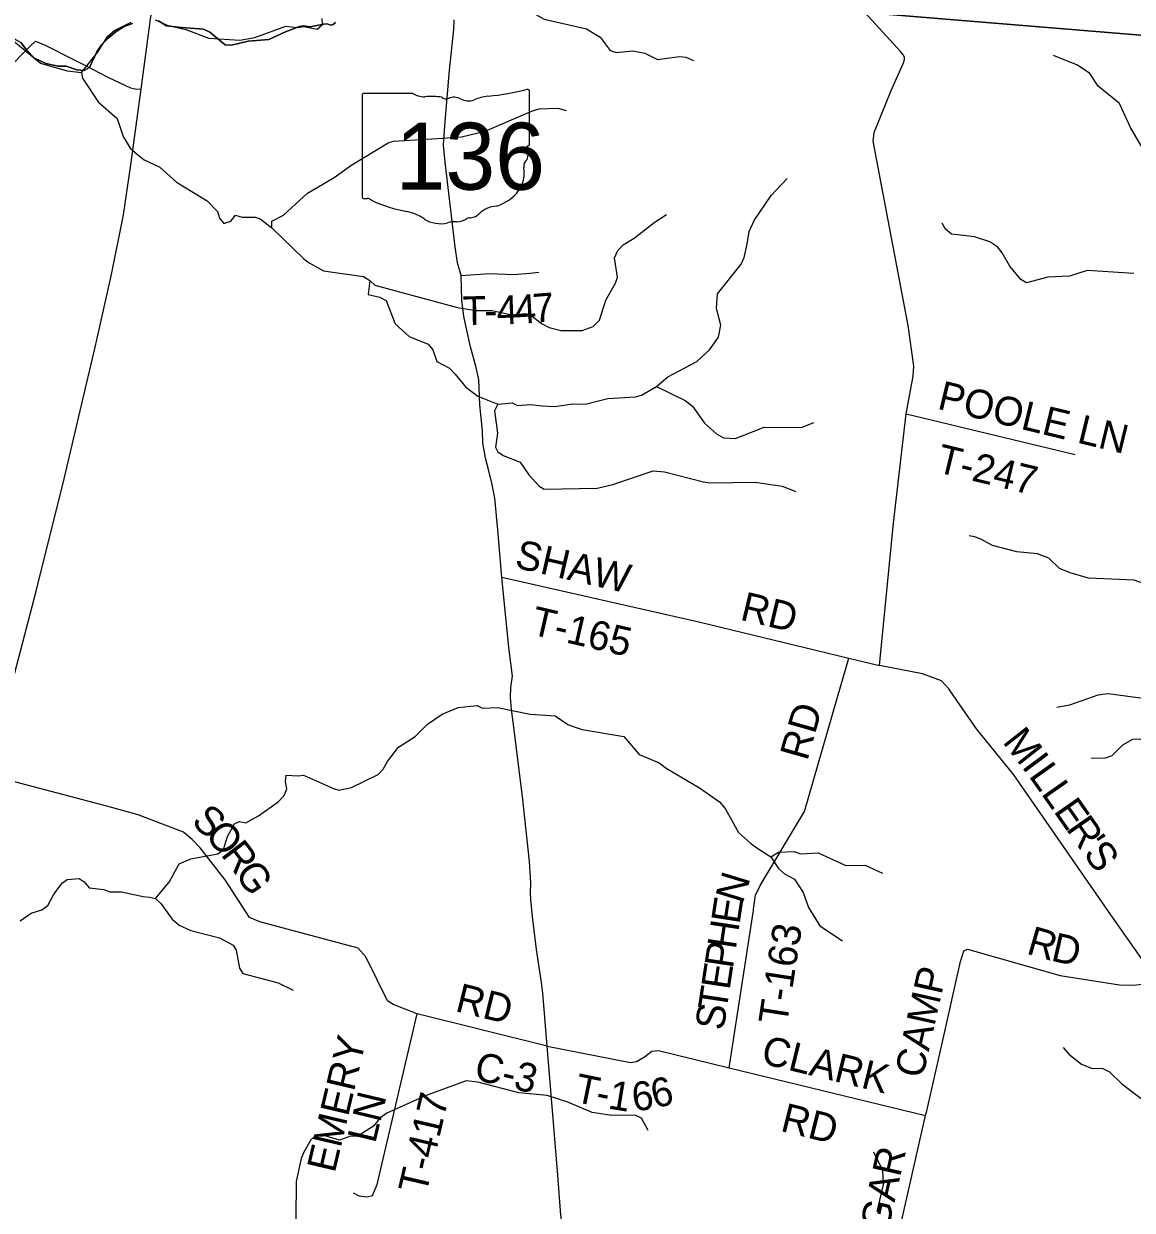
# Model space of a CAD drawing. Extents: x 1525783 to 1900577, y 218250 to 627376.
# Drawn here: x 1633247 to 1644767, y 393508 to 405833 of the extents above; entities that cross this region are included whole.
import ezdxf

# ---------------------------------------------------------------- set-up
doc = ezdxf.new("R2010")
doc.units = 0
for name, color, linetype in [('GM_X_County_Road', 7, 'Continuous'), ('GM_X_County_Road_Text', 7, 'Continuous'), ('GM_X_Minor_River', 7, 'Continuous'), ('GM_X_State_Location', 7, 'Continuous'), ('GM_X_State_Route', 7, 'Continuous'), ('GM_X_State_Shield', 7, 'Continuous'), ('GM_X_Township', 7, 'Continuous'), ('GM_X_Township_Road', 7, 'Continuous'), ('GM_X_Township_Road_Text', 7, 'Continuous'), ('GM_X_US_Route', 7, 'Continuous')]:
    doc.layers.add(name, color=color, linetype=linetype)

msp = doc.modelspace()

# ---------------------------------------------------------------- linework, layer by layer
at = {"layer": 'GM_X_County_Road'}
for points in [[(1644878, 396100), (1644544, 396575), (1643536, 398031), (1643148, 398510), (1642942, 398804), (1642862, 398924), (1642783, 399006), (1642588, 399080), (1642139, 399165), (1642284, 400646), (1642416, 401782), (1642488, 402172), (1642496, 402276), (1642438, 402700), (1642073, 404612), (1642084, 404704), (1642260, 405141), (1642388, 405427), (1642398, 405460), (1642400, 405485), (1642386, 405510), (1642358, 405545), (1641988, 405951), (1641826, 406123)], [(1633109, 405393), (1633277, 405562), (1633306, 405592), (1633371, 405651), (1633478, 405607), (1633766, 405461), (1633932, 405377), (1633963, 405361), (1634120, 405279), (1634245, 405219), (1634356, 405167), (1634407, 405156), (1634469, 405154)], [(1638685, 395212), (1637334, 395547), (1637085, 395646), (1637028, 395685), (1636916, 395908), (1636802, 396141), (1636722, 396231), (1635701, 396505), (1635593, 396550), (1635342, 396941), (1635082, 397274), (1634999, 397360), (1634906, 397435), (1634438, 397615), (1634112, 397707), (1633219, 397941), (1632872, 398033)]]:
    msp.add_lwpolyline(points, dxfattribs=at)
at = {"layer": 'GM_X_Minor_River'}
for points in [[(1637527, 406371), (1637621, 406402), (1637697, 406407), (1637921, 406377), (1637986, 406328), (1638138, 406163), (1638320, 406054), (1638380, 406035), (1638656, 405882), (1639096, 405779), (1639237, 405694), (1639341, 405556), (1639403, 405533), (1639577, 405552), (1639703, 405526), (1639834, 405462), (1640061, 405492), (1640129, 405485), (1640206, 405452)], [(1634613, 405873), (1634738, 405819), (1634932, 405773), (1635172, 405685), (1635492, 405664), (1635649, 405690), (1635971, 405808), (1636089, 405794), (1636159, 405805), (1636297, 405777), (1636352, 405824), (1636349, 405888)], [(1632542, 405837), (1632686, 405827), (1632885, 405785), (1633102, 405686), (1633420, 405422), (1633699, 405343), (1633849, 405327), (1634014, 405534), (1634121, 405703), (1634192, 405762), (1634364, 405851)], [(1645603, 402637), (1645559, 402777), (1645609, 402989), (1645612, 403071), (1645478, 403444), (1645377, 403610), (1645169, 403847), (1645052, 404184), (1644860, 404566), (1644748, 404754), (1644634, 405006), (1644412, 405186), (1644325, 405317), (1644196, 405404), (1643949, 405504)], [(1633849, 405327), (1633858, 405268), (1634022, 405023), (1634217, 404848), (1634280, 404661), (1634354, 404541), (1634431, 404476), (1634500, 404419), (1634661, 404344), (1634835, 404189), (1635152, 403995), (1635260, 403881), (1635281, 403813), (1635328, 403758), (1635398, 403781), (1635447, 403846), (1635517, 403823), (1635651, 403823), (1635703, 403806), (1635826, 403714), (1636157, 403392), (1636212, 403349), (1636363, 403268), (1636778, 403207), (1636844, 403166), (1636827, 403022), (1636947, 402992), (1637012, 402957), (1637108, 402715), (1637252, 402583), (1637449, 402503), (1637500, 402446), (1637540, 402325), (1637671, 402257), (1637730, 402194), (1637840, 402058), (1637966, 401964), (1638173, 401880), (1638322, 401894), (1638377, 401869), (1638514, 401879), (1638635, 401863), (1638765, 401856), (1638952, 401885), (1639080, 401881), (1639318, 401941), (1639604, 401959), (1639667, 401976), (1639822, 402065), (1639942, 402165), (1640241, 402325), (1640375, 402445), (1640466, 402579), (1640490, 402703), (1640445, 402876), (1640457, 403026), (1640701, 403335), (1640734, 403404), (1640766, 403542), (1640785, 403674), (1640839, 403789), (1641013, 404048), (1641182, 404224)], [(1635826, 403714), (1635827, 403782), (1635948, 403846), (1636196, 404074), (1636473, 404236), (1636656, 404369), (1637036, 404597), (1637090, 404612), (1637601, 404644), (1637796, 404657), (1638043, 404717), (1638535, 404929), (1638604, 404950), (1638798, 404956), (1638884, 404933)], [(1636844, 403166), (1636895, 403119), (1637756, 402885), (1637950, 402855), (1638114, 402855), (1638315, 402809), (1638462, 402823), (1638515, 402808), (1638628, 402718), (1638707, 402679), (1638829, 402647), (1639049, 402645), (1639166, 402687), (1639231, 402754), (1639295, 402961), (1639398, 403138), (1639417, 403202), (1639386, 403402), (1639422, 403478), (1639475, 403537), (1639592, 403605), (1639797, 403768), (1639927, 403850)], [(1644782, 403237), (1644298, 403269), (1644115, 403210), (1643890, 403202), (1643669, 403141), (1643607, 403176), (1643494, 403314), (1643416, 403454), (1643369, 403511), (1643288, 403566), (1643126, 403621), (1642953, 403640), (1642887, 403647), (1642825, 403700), (1642790, 403761)], [(1639822, 402065), (1640122, 401920), (1640197, 401861), (1640320, 401685), (1640447, 401572), (1640518, 401531), (1640640, 401523), (1640696, 401546), (1640940, 401642), (1641329, 401640), (1641458, 401692)], [(1638173, 401880), (1638138, 401813), (1638170, 401580), (1638150, 401436), (1638173, 401386), (1638228, 401349), (1638405, 401280), (1638497, 401146), (1638599, 401032), (1638655, 400999), (1639206, 401008), (1639370, 401047), (1639787, 401189), (1639907, 401179), (1640312, 401074), (1640384, 401063), (1640849, 401071), (1641128, 401030), (1641271, 400974)], [(1646869, 399491), (1646830, 399548), (1646644, 399599), (1646007, 399674), (1645877, 399684), (1645354, 399795), (1645049, 399960), (1644786, 400054), (1644310, 400074), (1644120, 400131), (1644011, 400173), (1643901, 400281), (1643781, 400327), (1643567, 400347), (1643314, 400413), (1643185, 400483), (1643126, 400502), (1643072, 400513)], [(1646812, 399358), (1646760, 399365), (1646244, 399133), (1646140, 399012), (1646006, 398945), (1645934, 398940), (1645482, 398865), (1645207, 398900), (1645132, 398885), (1645007, 398827), (1644877, 398823), (1644516, 398873), (1644407, 398859), (1644113, 398754), (1643984, 398732)], [(1634616, 396748), (1634759, 396916), (1634861, 397107), (1634985, 397157), (1635263, 397212), (1635324, 397255), (1635364, 397391), (1635436, 397522), (1635491, 397547), (1635557, 397532), (1635688, 397606), (1635891, 397750), (1635952, 397818), (1635983, 397887), (1635966, 397959), (1635973, 398027), (1636101, 398019), (1636156, 398026), (1636468, 397889), (1636523, 397872), (1636652, 397898), (1636929, 398036), (1636982, 398089), (1637029, 398168), (1637142, 398320), (1637314, 398428), (1637442, 398558), (1637594, 398661), (1637761, 398729), (1637958, 398750), (1638016, 398725), (1638172, 398732), (1638511, 398662), (1638769, 398644), (1638900, 398554), (1638967, 398529), (1639049, 398501), (1639484, 398428), (1639641, 398241), (1639852, 398157), (1639923, 398100), (1640270, 397896), (1640476, 397752), (1640535, 397681), (1640675, 397431), (1640799, 397321), (1640866, 397273), (1641011, 397179), (1641089, 397059), (1641152, 397004), (1641257, 396946), (1641345, 396809), (1641402, 396652), (1641521, 396463), (1641757, 396305)], [(1646277, 398341), (1646197, 398272), (1646013, 398173), (1645766, 398105), (1645527, 398201), (1645399, 398212), (1645277, 398212), (1645150, 398254), (1644949, 398371), (1644838, 398401), (1644770, 398398), (1644665, 398340), (1644553, 398228), (1644484, 398205), (1644340, 398199)], [(1641011, 397179), (1641092, 397228), (1641252, 397233), (1641320, 397212), (1641502, 397221), (1641790, 397088), (1641990, 397093), (1642171, 397011)], [(1633209, 396513), (1633326, 396595), (1633435, 396630), (1633498, 396675), (1633555, 396778), (1633597, 396843), (1633650, 396910), (1633700, 396944), (1633823, 396954), (1633874, 396921), (1633927, 396856), (1634081, 396841), (1634141, 396814), (1634263, 396816), (1634488, 396766), (1634554, 396761), (1634616, 396748), (1634673, 396693), (1634789, 396533), (1634864, 396470), (1634985, 396414), (1635280, 396339), (1635425, 396262), (1635456, 396208), (1635489, 396021), (1635524, 395968), (1635893, 395872), (1636046, 395795)], [(1644047, 395198), (1644106, 395131), (1644238, 395025), (1644351, 394981), (1644454, 394983), (1644529, 394946), (1644657, 394821), (1644918, 394623)], [(1639737, 394338), (1639667, 394464), (1639600, 394495), (1639357, 394491), (1639154, 394524), (1638903, 394629), (1638686, 394700), (1638392, 394729), (1637966, 394838), (1637844, 394854), (1637429, 394699), (1637021, 394518), (1636948, 394463), (1636881, 394380), (1636711, 394275), (1636643, 394278), (1636530, 394235), (1636356, 394288), (1636288, 394292), (1636232, 394238), (1636157, 394112), (1636130, 394046), (1636078, 393806), (1636073, 393038)], [(1642116, 393496), (1642180, 393777), (1642175, 393921), (1642082, 394113)]]:
    msp.add_lwpolyline(points, dxfattribs=at)
at = {"layer": 'GM_X_State_Route'}
for points in [[(1638796, 393873), (1638685, 395212), (1638652, 395638), (1638642, 395764), (1638628, 395873), (1638577, 396216), (1638538, 396529), (1638518, 396734), (1638515, 396810), (1638517, 396909), (1638502, 397129), (1638429, 397806), (1638332, 398577), (1638316, 398708), (1638304, 398836), (1638308, 398938), (1638326, 399056), (1638289, 399354), (1638217, 400083), (1638175, 400576), (1638144, 400904), (1638113, 401062), (1638073, 401217), (1638045, 401320), (1638019, 401479), (1638013, 401605), (1637988, 401874), (1637976, 402133), (1637950, 402262), (1637890, 402477), (1637821, 402791), (1637799, 402960), (1637794, 403217), (1637754, 403351), (1637731, 403516), (1637625, 404394), (1637608, 404571), (1637626, 404817), (1637673, 405351), (1637718, 405772), (1637719, 405872)], [(1638386, 391234), (1638438, 391655), (1638461, 391827), (1638483, 391961), (1638559, 392196), (1638649, 392553), (1638728, 392875), (1638793, 393128), (1638823, 393258), (1638843, 393358), (1638830, 393456), (1638796, 393873)]]:
    msp.add_lwpolyline(points, dxfattribs=at)
at = {"layer": 'GM_X_State_Shield'}
for p, q in [((1636763, 405091), (1636763, 404034)), ((1637290, 405109), (1636780, 405109)), ((1638503, 404582), (1638503, 405135)), ((1638503, 404583), (1638503, 404582))]:
    msp.add_line(p, q, dxfattribs=at)
for centre, major_axis, start_param, end_param in [((1637884, 406550), (1845, 0), 4.814394, 5.042369), ((1638484, 405137), (19.4, 0), 6.141152, 7.989035), ((1636783, 405093), (20.2, 0), 1.712693, 3.28349), ((1637411, 405232), (196, 0), 4.042523, 4.731795), ((1637476, 404516), (702, 0), 1.404758, 1.657858), ((1637636, 405099), (56.4, 0), 3.836095, 5.185415), ((1637718, 404976), (117, 0), 0.950623, 2.079405), ((1637870, 405144), (141, 0), 4.081561, 5.145723), ((1638119, 404786), (371, 0), 1.699011, 2.107814), ((1638499, 404542), (30, 0), 1.883978, 3.671073), ((1638308, 404472), (180, 0), 5.934695, 6.695948), ((1638483, 404580), (20.7, 0), 5.05454, 6.418171), ((1638573, 404351), (131, 0), 2.387724, 3.262537), ((1637987, 404281), (462, 0), 5.101752, 6.440018), ((1636783, 404032), (20.3, 0), 3.00124, 4.508301), ((1636786, 404140), (155, 0), 4.665946, 4.897461), ((1636818, 403973), (56, 0), 0.519207, 1.627899), ((1637525, 404923), (1333, 0), 4.195997, 4.488961), ((1638182, 403737), (253, 0), 1.647645, 2.488434), ((1637127, 403559), (417, 0), 0.823519, 1.323587), ((1637578, 403968), (265, 0), 4.026481, 4.996735), ((1637751, 403889), (141, 0), 4.691044, 5.507374), ((1637878, 403786), (39.7, 0), 1.147584, 2.315152), ((1637861, 403932), (149, 0), 4.937069, 5.64225), ((1637731, 403603), (217, 0), 1.495662, 1.94098)]:
    msp.add_ellipse(centre, major_axis=major_axis, ratio=0.8, start_param=start_param, end_param=end_param, dxfattribs=at)
at = {"layer": 'GM_X_Township'}
for points in [[(1634379, 405836), (1634291, 405805), (1634208, 405752), (1634124, 405682), (1634057, 405615), (1634006, 405540), (1633932, 405377), (1633876, 405349), (1633799, 405356), (1633689, 405391), (1633605, 405391), (1633477, 405421), (1633359, 405477), (1633277, 405562), (1633221, 405636), (1633105, 405699), (1632984, 405787), (1632924, 405798), (1632854, 405801), (1632719, 405833), (1632429, 405914)], [(1641988, 405951), (1645273, 405681)], [(1645273, 405681), (1641988, 405951)], [(1633109, 405393), (1633277, 405562), (1633359, 405477), (1633477, 405421), (1633605, 405391), (1633689, 405391), (1633799, 405356), (1633876, 405349), (1633932, 405377), (1634006, 405540), (1634057, 405615), (1634124, 405682), (1634208, 405752), (1634291, 405805), (1634379, 405836)], [(1634648, 405865), (1634731, 405811), (1634888, 405795), (1635116, 405778), (1635181, 405745), (1635303, 405646), (1635341, 405613), (1635405, 405612), (1635580, 405653), (1635796, 405671), (1635968, 405750), (1636113, 405806), (1636153, 405811), (1636223, 405802), (1636364, 405829), (1636402, 405831), (1636436, 405820), (1636464, 405826), (1636486, 405847)], [(1636486, 405847), (1636464, 405826), (1636436, 405820), (1636402, 405831), (1636364, 405829), (1636223, 405802), (1636153, 405811), (1636113, 405806), (1635968, 405750), (1635796, 405671), (1635580, 405653), (1635405, 405612), (1635341, 405613), (1635303, 405646), (1635181, 405745), (1635116, 405778), (1634888, 405795), (1634731, 405811), (1634648, 405865)], [(1633221, 405636), (1633277, 405562), (1633109, 405393)]]:
    msp.add_lwpolyline(points, dxfattribs=at)
at = {"layer": 'GM_X_Township_Road'}
for points in [[(1637794, 403217), (1638088, 403237), (1638338, 403228), (1638505, 403243), (1638601, 403253)], [(1642416, 401782), (1644172, 401358)], [(1638217, 400083), (1640263, 399621), (1641821, 399242), (1642139, 399165)], [(1641704, 398837), (1641705, 398839), (1641821, 399242)], [(1640827, 396602), (1640829, 396614), (1640832, 396635), (1640851, 396781), (1640899, 396882), (1641361, 397651), (1641704, 398837)], [(1640577, 394988), (1640827, 396602)], [(1642631, 394542), (1642786, 395227), (1642981, 396093), (1643006, 396169), (1643015, 396201), (1643054, 396220), (1644017, 395948), (1644634, 395848), (1644787, 395845), (1644913, 395862), (1645053, 395916), (1645136, 395980), (1645159, 396020)], [(1636672, 393690), (1636728, 393657), (1636814, 393647), (1636870, 393662), (1636919, 393777), (1637334, 395547)], [(1638685, 395212), (1639554, 395044), (1639616, 395053), (1639699, 395103), (1639775, 395162), (1639843, 395167), (1640577, 394988), (1642619, 394491)], [(1641770, 390737), (1642294, 393055), (1642619, 394491), (1642631, 394542), (1642631, 394542)]]:
    msp.add_lwpolyline(points, dxfattribs=at)
at = {"layer": 'GM_X_US_Route'}
for points in [[(1634007, 402550), (1634160, 403228), (1634285, 403847), (1634362, 404367), (1634469, 405154), (1634564, 405879), (1634769, 407238), (1634853, 407802), (1634911, 408078), (1635027, 408481), (1635129, 408723), (1635509, 409998), (1635742, 410794), (1636081, 411975), (1636179, 412290), (1636314, 412715), (1636573, 413748), (1636710, 414304)], [(1632742, 397576), (1632872, 398033), (1633112, 398930), (1633376, 399939), (1633666, 401107), (1633877, 401990), (1633990, 402475), (1634007, 402550)]]:
    msp.add_lwpolyline(points, dxfattribs=at)

# ---------------------------------------------------------------- texts
at = {"layer": 'GM_X_County_Road_Text'}
for s, rotation, p in [('M', 308.211, (1643411, 398372)), ('I', 306.6076, (1643611, 398118)), ('L', 305.3466, (1643684, 398021)), ('L', 304.9917, (1643813, 397838)), ('E', 304.9917, (1643942, 397654)), ('S', 318.3937, (1634978, 397529)), ('O', 309.6526, (1635121, 397404)), ('R', 304.9929, (1644071, 397470)), ("'", 304.9993, (1644212, 397268)), ('R', 307.3047, (1635288, 397203)), ('S', 304.9928, (1644250, 397214)), ('G', 304.0705, (1635434, 397010)), ('RD', 346.0833, (1637720, 395578)), ('C-3', 346.5225, (1637914, 394869))]:
    msp.add_text(s, height=300, rotation=rotation, dxfattribs=at).set_placement(p)
at = {"layer": 'GM_X_State_Location'}
msp.add_text('136', height=1, rotation=0, dxfattribs=at).set_placement((1637261, 404419))
for s in ['s', 'r']:
    msp.add_text(s, height=1, dxfattribs=at).set_placement((1637614, 404492))
at = {"layer": 'GM_X_State_Shield'}
msp.add_text('136', height=696.1, dxfattribs=at).set_placement((1637111, 404109))
at = {"layer": 'GM_X_Township_Road_Text'}
for s, rotation, p in [('T', 0.9772, (1637811, 402701)), ('4', 2.1301, (1638165, 402707)), ('4', 3.3391, (1638356, 402714)), ('7', 4.7168, (1638549, 402726)), ('-', 1.2769, (1638037, 402704)), ('POOLE LN', 346.3812, (1642731, 401836)), ('T-247', 346.4388, (1642718, 401179)), ('SHAW', 347.0403, (1638339, 400186)), ('RD', 346.5615, (1640681, 399644)), ('T-165', 346.985, (1638503, 399493)), ('RD', 74.0538, (1641389, 398167)), ('N', 73.0028, (1640717, 396683)), ('E', 81.1774, (1640685, 396472)), ('H', 81.4258, (1640646, 396211)), ('T-163', 81.2751, (1641177, 395425)), ('R', 343.8836, (1643656, 396176)), ('D', 347.169, (1643911, 396103)), ('P', 81.4251, (1640616, 396011)), ('E', 81.4285, (1640582, 395789)), ('CAMP', 77.3708, (1642588, 394868)), ('T', 81.4247, (1640549, 395567)), ('S', 81.4274, (1640519, 395367)), ('EMERY', 76.7259, (1636479, 393887)), ('CLARK', 346.2591, (1640897, 395037)), ('T', 348.4404, (1638956, 394637)), ('1', 350.659, (1639309, 394566)), ('6', 7.2018, (1639585, 394534)), ('6', 13.3838, (1639803, 394564)), ('LN', 76.4648, (1636899, 394194)), ('T-417', 76.9209, (1637429, 393665)), ('-', 348.8479, (1639178, 394592)), ('RD', 345.964, (1641100, 394334)), ('SUGAR', 77.2947, (1642104, 392736))]:
    msp.add_text(s, height=300, rotation=rotation, dxfattribs=at).set_placement(p)

doc.saveas('drawing.dxf')
